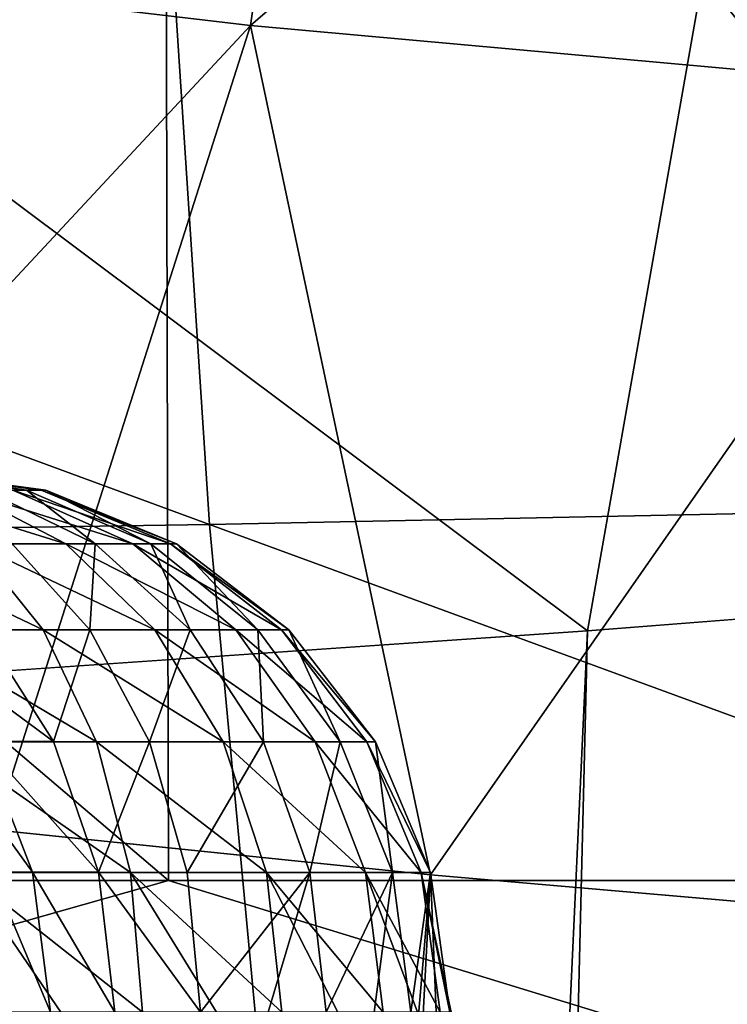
# Model space of a CAD drawing. Header units: metres. Extents: x -24 to 24, y -69 to 184.
# Tile 874 of 896: x 4.47 to 4.859, y 160.907 to 161.449. Entities that reach past the tile are written whole.
import ezdxf

# ---------------------------------------------------------------- set-up
doc = ezdxf.new("R2010")
doc.units = ezdxf.units.M
for name, color, linetype in [('4036', 7, 'CONTINUOUS'), ('4046', 7, 'CONTINUOUS'), ('4052', 7, 'CONTINUOUS'), ('4080', 2, 'CONTINUOUS'), ('4081', 2, 'CONTINUOUS'), ('4097', 7, 'CONTINUOUS'), ('4102', 7, 'CONTINUOUS'), ('4104', 7, 'CONTINUOUS'), ('4110', 7, 'CONTINUOUS'), ('4158', 7, 'CONTINUOUS')]:
    doc.layers.add(name, color=color, linetype=linetype)

msp = doc.modelspace()

# ---------------------------------------------------------------- linework, layer by layer
at = {"layer": '4036'}
for points in [[(3.259759, 160.800959, -23.703375), (3.935186, 162.566013, -21.490509), (5.402846, 160.800959, -23.30848)], [(3.935186, 162.566013, -21.490509), (5.862559, 162.566013, -21.046569), (5.402846, 160.800959, -23.30848)]]:
    msp.add_3dface(points, dxfattribs=at)
at = {"layer": '4046'}
for points in [[(4.551398, 160.975062, -18.761119), (3.053896, 162.250856, -16.3369), (3.653553, 160.975062, -18.956433)], [(4.548247, 162.250856, -15.985431), (3.053896, 162.250856, -16.3369), (4.551398, 160.975062, -18.761119)], [(3.053896, 162.250856, 16.3369), (4.548247, 162.250856, 15.985431), (3.653553, 160.975062, 18.956433)], [(3.653553, 160.975062, 18.956433), (4.548247, 162.250856, 15.985431), (4.551398, 160.975062, 18.761119)], [(5.438933, 160.975062, -18.523305), (4.548247, 162.250856, -15.985431), (4.551398, 160.975062, -18.761119)], [(6.314147, 160.975062, -18.243529), (4.548247, 162.250856, -15.985431), (5.438933, 160.975062, -18.523305)], [(6.003795, 162.250856, -15.497581), (4.548247, 162.250856, -15.985431), (6.314147, 160.975062, -18.243529)], [(4.551398, 160.975062, 18.761119), (4.548247, 162.250856, 15.985431), (5.438933, 160.975062, 18.523305)], [(4.548247, 162.250856, 15.985431), (6.003795, 162.250856, 15.497581), (5.438933, 160.975062, 18.523305)]]:
    msp.add_3dface(points, dxfattribs=at)
at = {"layer": '4052'}
for points in [[(3.653553, 160.975062, -18.956433), (3.628925, 160.713602, -19.413032), (5.404653, 160.713602, -18.995384)], [(4.551398, 160.975062, 18.761119), (5.404653, 160.713602, 18.995384), (3.628925, 160.713602, 19.413032)], [(3.653553, 160.975062, 18.956433), (4.551398, 160.975062, 18.761119), (3.628925, 160.713602, 19.413032)], [(4.551398, 160.975062, -18.761119), (3.653553, 160.975062, -18.956433), (5.404653, 160.713602, -18.995384)], [(5.438933, 160.975062, -18.523305), (4.551398, 160.975062, -18.761119), (5.404653, 160.713602, -18.995384)], [(4.551398, 160.975062, 18.761119), (5.438933, 160.975062, 18.523305), (5.404653, 160.713602, 18.995384)]]:
    msp.add_3dface(points, dxfattribs=at)
at = {"layer": '4080'}
for points in [[(4.450263, 161.18989, -4.032065), (4.399356, 161.2, -4.102843), (4.473396, 161.18989, -4.080705)], [(4.399356, 161.2, -4.102843), (4.405172, 161.2, -4.124961), (4.473396, 161.18989, -4.080705)], [(4.481423, 161.18989, -4.187312), (4.400864, 161.2, -4.192615), (4.465832, 161.18989, -4.238867)], [(4.405926, 161.2, -4.170376), (4.400864, 161.2, -4.192615), (4.481423, 161.18989, -4.187312)], [(4.473396, 161.18989, -4.080705), (4.405172, 161.2, -4.124961), (4.483996, 161.18989, -4.133512)], [(4.405172, 161.2, -4.124961), (4.407372, 161.2, -4.14766), (4.483996, 161.18989, -4.133512)], [(4.483996, 161.18989, -4.133512), (4.405926, 161.2, -4.170376), (4.481423, 161.18989, -4.187312)], [(4.407372, 161.2, -4.14766), (4.405926, 161.2, -4.170376), (4.483996, 161.18989, -4.133512)], [(4.495002, 161.160204, -4.329415), (4.400077, 161.18989, -4.323162), (4.444415, 161.160204, -4.380002)], [(4.438162, 161.18989, -4.285077), (4.400077, 161.18989, -4.323162), (4.495002, 161.160204, -4.329415)], [(4.531754, 161.160204, -4.268037), (4.438162, 161.18989, -4.285077), (4.495002, 161.160204, -4.329415)], [(4.465832, 161.18989, -4.238867), (4.438162, 161.18989, -4.285077), (4.531754, 161.160204, -4.268037)], [(4.465546, 161.160204, -3.93817), (4.450263, 161.18989, -4.032065), (4.511074, 161.160204, -3.993353)], [(4.450263, 161.18989, -4.032065), (4.473396, 161.18989, -4.080705), (4.511074, 161.160204, -3.993353)], [(4.552462, 161.160204, -4.199559), (4.465832, 161.18989, -4.238867), (4.531754, 161.160204, -4.268037)], [(4.481423, 161.18989, -4.187312), (4.465832, 161.18989, -4.238867), (4.552462, 161.160204, -4.199559)], [(4.511074, 161.160204, -3.993353), (4.473396, 161.18989, -4.080705), (4.541801, 161.160204, -4.057959)], [(4.473396, 161.18989, -4.080705), (4.483996, 161.18989, -4.133512), (4.541801, 161.160204, -4.057959)], [(4.555879, 161.160204, -4.1281), (4.481423, 161.18989, -4.187312), (4.552462, 161.160204, -4.199559)], [(4.483996, 161.18989, -4.133512), (4.481423, 161.18989, -4.187312), (4.555879, 161.160204, -4.1281)], [(4.541801, 161.160204, -4.057959), (4.483996, 161.18989, -4.133512), (4.555879, 161.160204, -4.1281)], [(4.482551, 161.112946, -4.42889), (4.383037, 161.160204, -4.416754), (4.408127, 161.112946, -4.473455)], [(4.444415, 161.160204, -4.380002), (4.383037, 161.160204, -4.416754), (4.482551, 161.112946, -4.42889)], [(4.54389, 161.112946, -4.367551), (4.444415, 161.160204, -4.380002), (4.482551, 161.112946, -4.42889)], [(4.495002, 161.160204, -4.329415), (4.444415, 161.160204, -4.380002), (4.54389, 161.112946, -4.367551)], [(4.465546, 161.160204, -3.93817), (4.511074, 161.160204, -3.993353), (4.508173, 161.112946, -3.893144)], [(4.588455, 161.112946, -4.293127), (4.495002, 161.160204, -4.329415), (4.54389, 161.112946, -4.367551)], [(4.531754, 161.160204, -4.268037), (4.495002, 161.160204, -4.329415), (4.588455, 161.112946, -4.293127)], [(4.508173, 161.112946, -3.893144), (4.511074, 161.160204, -3.993353), (4.563379, 161.112946, -3.960057)], [(4.511074, 161.160204, -3.993353), (4.541801, 161.160204, -4.057959), (4.563379, 161.112946, -3.960057)], [(4.613564, 161.112946, -4.210093), (4.531754, 161.160204, -4.268037), (4.588455, 161.112946, -4.293127)], [(4.552462, 161.160204, -4.199559), (4.531754, 161.160204, -4.268037), (4.613564, 161.112946, -4.210093)], [(4.563379, 161.112946, -3.960057), (4.541801, 161.160204, -4.057959), (4.600638, 161.112946, -4.038395)], [(4.541801, 161.160204, -4.057959), (4.555879, 161.160204, -4.1281), (4.600638, 161.112946, -4.038395)], [(4.617708, 161.112946, -4.123445), (4.552462, 161.160204, -4.199559), (4.613564, 161.112946, -4.210093)], [(4.555879, 161.160204, -4.1281), (4.552462, 161.160204, -4.199559), (4.617708, 161.112946, -4.123445)], [(4.600638, 161.112946, -4.038395), (4.555879, 161.160204, -4.1281), (4.617708, 161.112946, -4.123445)], [(4.51191, 161.051307, -4.466527), (4.408127, 161.112946, -4.473455), (4.427442, 161.051307, -4.517106)], [(4.482551, 161.112946, -4.42889), (4.408127, 161.112946, -4.473455), (4.51191, 161.051307, -4.466527)], [(4.581527, 161.051307, -4.39691), (4.482551, 161.112946, -4.42889), (4.51191, 161.051307, -4.466527)], [(4.54389, 161.112946, -4.367551), (4.482551, 161.112946, -4.42889), (4.581527, 161.051307, -4.39691)], [(4.508173, 161.112946, -3.893144), (4.563379, 161.112946, -3.960057), (4.54099, 161.051307, -3.85848)], [(4.54099, 161.051307, -3.85848), (4.563379, 161.112946, -3.960057), (4.603646, 161.051307, -3.934424)], [(4.632106, 161.051307, -4.312442), (4.54389, 161.112946, -4.367551), (4.581527, 161.051307, -4.39691)], [(4.588455, 161.112946, -4.293127), (4.54389, 161.112946, -4.367551), (4.632106, 161.051307, -4.312442)], [(4.563379, 161.112946, -3.960057), (4.600638, 161.112946, -4.038395), (4.603646, 161.051307, -3.934424)], [(4.660604, 161.051307, -4.218203), (4.588455, 161.112946, -4.293127), (4.632106, 161.051307, -4.312442)], [(4.613564, 161.112946, -4.210093), (4.588455, 161.112946, -4.293127), (4.660604, 161.051307, -4.218203)], [(4.603646, 161.051307, -3.934424), (4.600638, 161.112946, -4.038395), (4.645933, 161.051307, -4.023333)], [(4.600638, 161.112946, -4.038395), (4.617708, 161.112946, -4.123445), (4.645933, 161.051307, -4.023333)], [(4.665307, 161.051307, -4.119862), (4.613564, 161.112946, -4.210093), (4.660604, 161.051307, -4.218203)], [(4.617708, 161.112946, -4.123445), (4.613564, 161.112946, -4.210093), (4.665307, 161.051307, -4.119862)], [(4.645933, 161.051307, -4.023333), (4.617708, 161.112946, -4.123445), (4.665307, 161.051307, -4.119862)], [(4.530509, 160.97945, -4.490371), (4.427442, 161.051307, -4.517106), (4.439678, 160.97945, -4.544759)], [(4.51191, 161.051307, -4.466527), (4.427442, 161.051307, -4.517106), (4.530509, 160.97945, -4.490371)], [(4.605371, 160.97945, -4.415509), (4.51191, 161.051307, -4.466527), (4.530509, 160.97945, -4.490371)], [(4.581527, 161.051307, -4.39691), (4.51191, 161.051307, -4.466527), (4.605371, 160.97945, -4.415509)], [(4.54099, 161.051307, -3.85848), (4.603646, 161.051307, -3.934424), (4.56178, 160.97945, -3.836521)], [(4.56178, 160.97945, -3.836521), (4.603646, 161.051307, -3.934424), (4.629155, 160.97945, -3.918185)], [(4.659759, 160.97945, -4.324678), (4.581527, 161.051307, -4.39691), (4.605371, 160.97945, -4.415509)], [(4.632106, 161.051307, -4.312442), (4.581527, 161.051307, -4.39691), (4.659759, 160.97945, -4.324678)], [(4.603646, 161.051307, -3.934424), (4.645933, 161.051307, -4.023333), (4.629155, 160.97945, -3.918185)], [(4.629155, 160.97945, -3.918185), (4.645933, 161.051307, -4.023333), (4.674627, 160.97945, -4.013792)], [(4.690404, 160.97945, -4.22334), (4.632106, 161.051307, -4.312442), (4.659759, 160.97945, -4.324678)], [(4.660604, 161.051307, -4.218203), (4.632106, 161.051307, -4.312442), (4.690404, 160.97945, -4.22334)], [(4.645933, 161.051307, -4.023333), (4.665307, 161.051307, -4.119862), (4.674627, 160.97945, -4.013792)], [(4.695461, 160.97945, -4.117591), (4.660604, 161.051307, -4.218203), (4.690404, 160.97945, -4.22334)], [(4.665307, 161.051307, -4.119862), (4.660604, 161.051307, -4.218203), (4.695461, 160.97945, -4.117591)], [(4.674627, 160.97945, -4.013792), (4.665307, 161.051307, -4.119862), (4.695461, 160.97945, -4.117591)], [(4.537091, 160.902618, -4.498807), (4.530509, 160.97945, -4.490371), (4.439678, 160.97945, -4.544759)], [(4.492264, 160.902618, -4.52954), (4.537091, 160.902618, -4.498807), (4.439678, 160.97945, -4.544759)], [(4.444008, 160.902618, -4.554544), (4.492264, 160.902618, -4.52954), (4.439678, 160.97945, -4.544759)], [(4.613807, 160.902618, -4.422091), (4.605371, 160.97945, -4.415509), (4.530509, 160.97945, -4.490371)], [(4.57781, 160.902618, -4.46281), (4.613807, 160.902618, -4.422091), (4.530509, 160.97945, -4.490371)], [(4.537091, 160.902618, -4.498807), (4.57781, 160.902618, -4.46281), (4.530509, 160.97945, -4.490371)], [(4.569136, 160.902618, -3.828751), (4.56178, 160.97945, -3.836521), (4.629155, 160.97945, -3.918185)], [(4.606234, 160.902618, -3.86847), (4.569136, 160.902618, -3.828751), (4.629155, 160.97945, -3.918185)], [(4.669544, 160.902618, -4.329008), (4.659759, 160.97945, -4.324678), (4.605371, 160.97945, -4.415509)], [(4.64454, 160.902618, -4.377264), (4.669544, 160.902618, -4.329008), (4.605371, 160.97945, -4.415509)], [(4.613807, 160.902618, -4.422091), (4.64454, 160.902618, -4.377264), (4.605371, 160.97945, -4.415509)], [(4.638182, 160.902618, -3.912439), (4.606234, 160.902618, -3.86847), (4.629155, 160.97945, -3.918185)], [(4.638182, 160.902618, -3.912439), (4.629155, 160.97945, -3.918185), (4.674627, 160.97945, -4.013792)], [(4.664496, 160.902618, -3.959993), (4.638182, 160.902618, -3.912439), (4.674627, 160.97945, -4.013792)], [(4.700949, 160.902618, -4.225158), (4.690404, 160.97945, -4.22334), (4.659759, 160.97945, -4.324678)], [(4.688442, 160.902618, -4.27805), (4.700949, 160.902618, -4.225158), (4.659759, 160.97945, -4.324678)], [(4.669544, 160.902618, -4.329008), (4.688442, 160.902618, -4.27805), (4.659759, 160.97945, -4.324678)], [(4.684781, 160.902618, -4.010416), (4.664496, 160.902618, -3.959993), (4.674627, 160.97945, -4.013792)], [(4.684781, 160.902618, -4.010416), (4.674627, 160.97945, -4.013792), (4.695461, 160.97945, -4.117591)], [(4.69873, 160.902618, -4.062945), (4.684781, 160.902618, -4.010416), (4.695461, 160.97945, -4.117591)], [(4.706131, 160.902618, -4.116788), (4.695461, 160.97945, -4.117591), (4.690404, 160.97945, -4.22334)], [(4.706875, 160.902618, -4.171133), (4.706131, 160.902618, -4.116788), (4.690404, 160.97945, -4.22334)], [(4.700949, 160.902618, -4.225158), (4.706875, 160.902618, -4.171133), (4.690404, 160.97945, -4.22334)], [(4.706131, 160.902618, -4.116788), (4.69873, 160.902618, -4.062945), (4.695461, 160.97945, -4.117591)]]:
    msp.add_3dface(points, dxfattribs=at)
at = {"layer": '4081'}
for points in [[(4.465546, 161.160204, -3.93817), (4.508173, 161.112946, -3.893144), (4.449099, 161.113056, -3.824773)], [(4.488218, 161.051509, -3.797433), (4.404987, 161.113056, -3.745593), (4.449099, 161.113056, -3.824773)], [(4.448823, 161.051509, -3.726718), (4.404987, 161.113056, -3.745593), (4.488218, 161.051509, -3.797433)], [(4.508173, 161.112946, -3.893144), (4.488218, 161.051509, -3.797433), (4.449099, 161.113056, -3.824773)], [(4.508173, 161.112946, -3.893144), (4.54099, 161.051307, -3.85848), (4.488218, 161.051509, -3.797433)], [(4.47663, 160.979751, -3.714745), (4.424523, 161.051509, -3.649503), (4.448823, 161.051509, -3.726718)], [(4.454175, 160.979751, -3.643394), (4.424523, 161.051509, -3.649503), (4.47663, 160.979751, -3.714745)], [(4.513033, 160.979751, -3.780091), (4.448823, 161.051509, -3.726718), (4.488218, 161.051509, -3.797433)], [(4.47663, 160.979751, -3.714745), (4.448823, 161.051509, -3.726718), (4.513033, 160.979751, -3.780091)], [(4.54099, 161.051307, -3.85848), (4.513033, 160.979751, -3.780091), (4.488218, 161.051509, -3.797433)], [(4.54099, 161.051307, -3.85848), (4.56178, 160.97945, -3.836521), (4.513033, 160.979751, -3.780091)], [(4.486534, 160.902618, -3.710481), (4.454175, 160.979751, -3.643394), (4.47663, 160.979751, -3.714745)], [(4.486534, 160.902618, -3.710481), (4.464737, 160.902618, -3.641218), (4.454175, 160.979751, -3.643394)], [(4.521872, 160.902618, -3.773914), (4.47663, 160.979751, -3.714745), (4.513033, 160.979751, -3.780091)], [(4.521872, 160.902618, -3.773914), (4.486534, 160.902618, -3.710481), (4.47663, 160.979751, -3.714745)], [(4.56178, 160.97945, -3.836521), (4.569136, 160.902618, -3.828751), (4.513033, 160.979751, -3.780091)], [(4.569136, 160.902618, -3.828751), (4.521872, 160.902618, -3.773914), (4.513033, 160.979751, -3.780091)]]:
    msp.add_3dface(points, dxfattribs=at)
at = {"layer": '4097'}
for points in [[(5.100385, 161.137404, 7.10275), (4.713974, 146.863365, 6.426717), (5.400398, 161.163892, 6.786201)], [(4.713974, 146.863365, 6.426717), (4.982628, 146.863365, 6.121989), (5.400398, 161.163892, 6.786201)], [(4.781946, 161.112496, 7.400569), (4.426717, 146.863365, 6.713974), (5.100385, 161.137404, 7.10275)], [(4.426717, 146.863365, 6.713974), (4.713974, 146.863365, 6.426717), (5.100385, 161.137404, 7.10275)], [(4.446299, 161.089259, 7.678557), (4.121989, 146.863365, 6.982628), (4.781946, 161.112496, 7.400569)], [(4.121989, 146.863365, 6.982628), (4.426717, 146.863365, 6.713974), (4.781946, 161.112496, 7.400569)]]:
    msp.add_3dface(points, dxfattribs=at)
at = {"layer": '4102'}
for points in [[(4.695576, 160.978225, -8.06516), (3.468555, 146.85854, -7.430897), (4.455585, 161.002945, -8.127922)], [(3.955746, 146.854573, -7.324866), (3.468555, 146.85854, -7.430897), (4.695576, 160.978225, -8.06516)], [(4.930666, 160.957892, -7.985669), (3.955746, 146.854573, -7.324866), (4.695576, 160.978225, -8.06516)], [(5.159764, 160.942037, -7.889833), (3.955746, 146.854573, -7.324866), (4.930666, 160.957892, -7.985669)], [(4.422703, 146.851515, -7.150746), (3.955746, 146.854573, -7.324866), (5.159764, 160.942037, -7.889833)], [(5.381668, 160.930725, -7.778163), (4.422703, 146.851515, -7.150746), (5.159764, 160.942037, -7.889833)], [(5.595249, 160.923984, -7.651242), (4.422703, 146.851515, -7.150746), (5.381668, 160.930725, -7.778163)], [(4.860461, 146.849441, -6.911813), (4.422703, 146.851515, -7.150746), (5.595249, 160.923984, -7.651242)]]:
    msp.add_3dface(points, dxfattribs=at)
at = {"layer": '4104'}
for points in [[(4.184703, 161.494053, -8.240177), (4.660179, 161.887806, -8.281933), (4.596465, 161.445441, -8.159625)], [(4.660179, 161.887806, -8.281933), (5.066626, 161.851597, -8.14963), (4.596465, 161.445441, -8.159625)], [(4.596465, 161.445441, -8.159625), (5.066626, 161.851597, -8.14963), (4.996345, 161.409235, -8.030973)], [(4.211776, 161.032021, -8.173637), (4.184703, 161.494053, -8.240177), (4.596465, 161.445441, -8.159625)], [(4.455585, 161.002945, -8.127922), (4.211776, 161.032021, -8.173637), (4.596465, 161.445441, -8.159625)], [(4.695576, 160.978225, -8.06516), (4.455585, 161.002945, -8.127922), (4.596465, 161.445441, -8.159625)], [(4.695576, 160.978225, -8.06516), (4.596465, 161.445441, -8.159625), (4.996345, 161.409235, -8.030973)], [(4.930666, 160.957892, -7.985669), (4.695576, 160.978225, -8.06516), (4.996345, 161.409235, -8.030973)]]:
    msp.add_3dface(points, dxfattribs=at)
at = {"layer": '4110'}
for points in [[(5.100385, 161.137404, 7.10275), (5.395972, 161.583254, 6.869549), (4.857113, 161.538722, 7.404019)], [(4.781946, 161.112496, 7.400569), (4.857113, 161.538722, 7.404019), (4.265615, 161.49913, 7.879583)], [(4.781946, 161.112496, 7.400569), (5.100385, 161.137404, 7.10275), (4.857113, 161.538722, 7.404019)], [(4.446299, 161.089259, 7.678557), (4.781946, 161.112496, 7.400569), (4.265615, 161.49913, 7.879583)]]:
    msp.add_3dface(points, dxfattribs=at)
at = {"layer": '4158'}
for points in [[(6.002496, 161.802766, 23.483831), (4.535216, 161.764949, 23.855221), (6.057133, 161.201165, 23.428356)], [(4.535216, 161.764949, 23.855221), (3.03922, 161.735983, 24.121898), (4.574068, 161.17094, 23.788921)], [(4.535216, 161.764949, 23.855221), (4.574068, 161.17094, 23.788921), (6.057133, 161.201165, 23.428356)], [(3.03922, 161.735983, 24.121898), (3.064081, 161.147901, 24.047789), (4.574068, 161.17094, 23.788921)], [(6.057133, 161.201165, 23.428356), (4.574068, 161.17094, 23.788921), (6.133288, 160.599177, 23.447368)], [(4.574068, 161.17094, 23.788921), (3.064081, 161.147901, 24.047789), (4.629949, 160.573234, 23.796321)], [(4.574068, 161.17094, 23.788921), (4.629949, 160.573234, 23.796321), (6.133288, 160.599177, 23.447368)], [(3.064081, 161.147901, 24.047789), (3.100305, 160.554067, 24.046914), (4.629949, 160.573234, 23.796321)]]:
    msp.add_3dface(points, dxfattribs=at)

doc.saveas('drawing.dxf')
